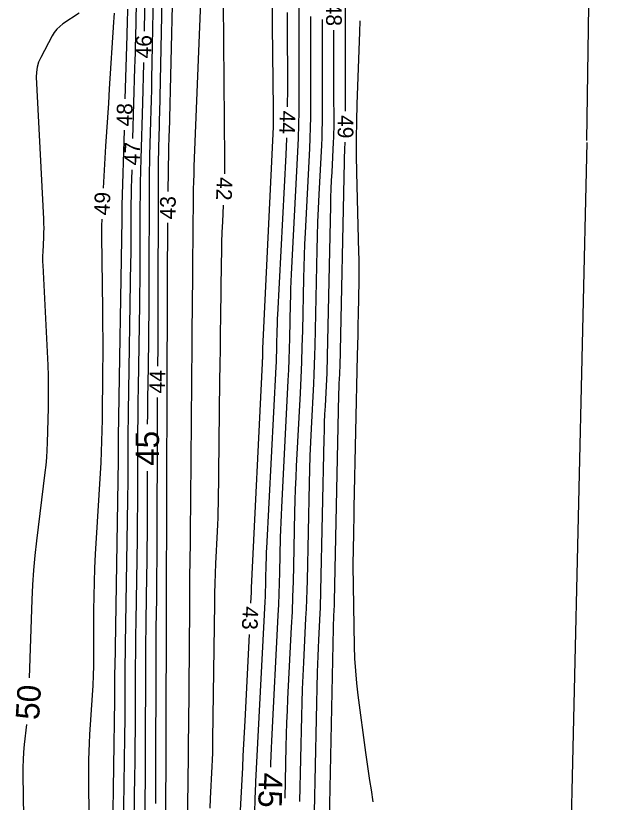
# Model space of a CAD drawing. Extents: x 2384780 to 2405861, y 547869 to 573706.
# Drawn here: x 2395679.2 to 2395754.1, y 552743.8 to 552844.3 of the extents above; entities that cross this region are included whole.
import ezdxf

# ---------------------------------------------------------------- set-up
doc = ezdxf.new("R2010")
doc.units = 0
for name, color, linetype in [('Old_Level_60', 7, 'Continuous'), ('Old_Level_61', 7, 'Continuous'), ('Prop Buffer Zone 1', 7, 'Continuous')]:
    doc.layers.add(name, color=color, linetype=linetype)

msp = doc.modelspace()

# ---------------------------------------------------------------- linework, layer by layer
at = {"layer": 'Old_Level_60'}
for points in [[(2395704.08475, 552879.754), (2395704.076, 552879.41275), (2395704.067, 552879.08775), (2395704.057, 552878.763), (2395704.0455, 552878.43825), (2395704.033, 552878.1135), (2395703.065, 552854.36725), (2395703.029, 552853.44025), (2395702.99675, 552852.513), (2395702.96825, 552851.5855), (2395702.94325, 552850.658), (2395702.868, 552847.628), (2395702.8505, 552846.97875), (2395702.831, 552846.3295), (2395702.809, 552845.6805), (2395702.78475, 552845.03125), (2395702.0015, 552825.02625), (2395701.967, 552824.05675), (2395701.93925, 552823.087), (2395701.9185, 552822.11725), (2395701.90475, 552821.147)], [(2395699.48675, 552856.5065), (2395698.81225, 552829.383), (2395698.80625, 552829.155), (2395698.79925, 552828.92675), (2395698.7915, 552828.6985), (2395698.783, 552828.4705), (2395698.754, 552827.7255), (2395698.74825, 552827.56575), (2395698.74375, 552827.40625), (2395698.74025, 552827.2465), (2395698.738, 552827.08675), (2395698.6815, 552821.85075)], [(2395721.3785, 552832.11925), (2395721.3655, 552856.13525)], [(2395698.04925, 552854.71725), (2395697.58675, 552831.803), (2395697.573, 552831.1555), (2395697.55775, 552830.50825), (2395697.54125, 552829.861), (2395697.52325, 552829.21375), (2395697.46225, 552827.09975), (2395697.45075, 552826.64675), (2395697.44225, 552826.1935), (2395697.43675, 552825.7405), (2395697.43425, 552825.28725), (2395697.39125, 552803.846), (2395697.38775, 552802.94975), (2395697.381, 552802.05325), (2395697.37125, 552801.157), (2395697.358, 552800.26075), (2395697.34575, 552799.5035)], [(2395695.727, 552847.75925), (2395695.6175, 552842.33775)], [(2395694.5985, 552845.8945), (2395694.50875, 552841.44625), (2395694.4885, 552840.493), (2395694.46625, 552839.53975), (2395694.44175, 552838.58675), (2395694.41525, 552837.63375), (2395694.15525, 552828.611)], [(2395705.94875, 552824.1), (2395705.95925, 552824.95325), (2395705.9575, 552825.868), (2395705.7765, 552845.99825)], [(2395691.809, 552844.64975), (2395691.77175, 552844.069), (2395691.734, 552843.488), (2395691.177, 552834.938), (2395691.05825, 552833.106), (2395690.9415, 552831.2735), (2395690.826, 552829.44125), (2395690.71225, 552827.60875), (2395690.38375, 552822.2765)], [(2395693.49275, 552845.156), (2395693.456, 552843.332), (2395693.44775, 552842.941), (2395693.4385, 552842.55025), (2395693.4285, 552842.1595), (2395693.41775, 552841.7685), (2395693.184, 552833.66125)], [(2395709.27775, 552769.20925), (2395709.34825, 552770.6305), (2395709.35075, 552770.68625), (2395709.35275, 552770.74225), (2395709.35425, 552770.798), (2395709.355, 552770.85375), (2395709.3575, 552771.03625), (2395709.358, 552771.07525), (2395709.35925, 552771.11425), (2395709.3605, 552771.15325), (2395709.36225, 552771.19225), (2395710.76675, 552799.913), (2395710.77275, 552800.04875), (2395710.7775, 552800.18425), (2395710.781, 552800.32), (2395710.7835, 552800.45575), (2395710.7895, 552800.9185), (2395710.79075, 552801.00375), (2395710.79175, 552801.08925), (2395710.793, 552801.17475), (2395710.794, 552801.26025), (2395710.79775, 552801.5395), (2395710.79875, 552801.59925), (2395710.80025, 552801.659), (2395710.8025, 552801.71875), (2395710.805, 552801.7785), (2395712.16075, 552830.11175), (2395712.17, 552830.337), (2395712.176, 552830.5625), (2395712.17875, 552830.78775), (2395712.17825, 552831.01325), (2395712.17175, 552831.75), (2395712.17025, 552831.90775), (2395712.16875, 552832.06575), (2395712.16725, 552832.2235), (2395712.1655, 552832.38125), (2395712.05225, 552843.007), (2395712.028, 552845.28375)], [(2395713.97175, 552832.678), (2395713.974, 552832.7995), (2395713.9845, 552834.899), (2395713.96975, 552843.46725), (2395713.96875, 552844.083), (2395713.968, 552844.6985)], [(2395713.6505, 552744.27725), (2395713.78975, 552750.90725), (2395713.82775, 552752.428), (2395713.877, 552753.9485), (2395713.93775, 552755.46825), (2395714.01025, 552756.988), (2395714.4805, 552766.1275), (2395714.574, 552768.08625), (2395714.6525, 552770.0455), (2395714.71625, 552772.00525), (2395714.76525, 552773.96575), (2395714.911, 552780.84825), (2395714.94775, 552782.32275), (2395714.996, 552783.797), (2395715.055, 552785.27075), (2395715.1255, 552786.74425), (2395715.60525, 552796.043), (2395715.7005, 552798.036), (2395715.78075, 552800.02925), (2395715.84575, 552802.02325), (2395715.896, 552804.01775), (2395716.03975, 552810.75775), (2395716.076, 552812.20175), (2395716.12325, 552813.6455), (2395716.1815, 552815.08875), (2395716.2505, 552816.53175), (2395716.80875, 552827.327), (2395716.86925, 552828.66975), (2395716.91175, 552830.01275), (2395716.9365, 552831.356), (2395716.943, 552832.7), (2395716.9355, 552837.09075), (2395716.934, 552838.03175), (2395716.933, 552838.9725), (2395716.932, 552839.9135), (2395716.93125, 552840.85425), (2395716.9295, 552844.208)], [(2395715.547, 552743.85825), (2395715.77625, 552754.7555), (2395715.819, 552756.48), (2395715.875, 552758.20375), (2395715.944, 552759.92725), (2395716.026, 552761.65025), (2395716.31575, 552767.2775), (2395716.37325, 552768.48375), (2395716.4215, 552769.69), (2395716.46075, 552770.89675), (2395716.491, 552772.10375), (2395716.75475, 552784.563), (2395716.7985, 552786.30825), (2395716.85525, 552788.05325), (2395716.92525, 552789.7975), (2395717.00875, 552791.5415), (2395717.3025, 552797.23775), (2395717.361, 552798.4585), (2395717.41, 552799.6795), (2395717.45, 552800.901), (2395717.4805, 552802.12275), (2395717.742, 552814.37025), (2395717.78625, 552816.1365), (2395717.844, 552817.9025), (2395717.91525, 552819.668), (2395717.99975, 552821.43275), (2395718.32575, 552827.738), (2395718.36925, 552828.70325), (2395718.4, 552829.66875), (2395718.4175, 552830.6345), (2395718.4225, 552831.6005), (2395718.417, 552834.757), (2395718.416, 552835.43325), (2395718.415, 552836.1095), (2395718.4145, 552836.786), (2395718.414, 552837.46225), (2395718.4105, 552843.804)], [(2395717.42375, 552742.495), (2395717.80025, 552760.39575), (2395717.82575, 552761.42775), (2395717.85925, 552762.45975), (2395717.9005, 552763.49125), (2395717.94975, 552764.5225), (2395718.123, 552767.89075), (2395718.1575, 552768.61275), (2395718.1865, 552769.33475), (2395718.21, 552770.057), (2395718.228, 552770.7795), (2395718.6395, 552790.2025), (2395718.66575, 552791.25625), (2395718.7, 552792.31), (2395718.74225, 552793.36325), (2395718.79275, 552794.41625), (2395718.97, 552797.8555), (2395719.00525, 552798.5925), (2395719.035, 552799.33), (2395719.059, 552800.0675), (2395719.07775, 552800.805), (2395719.48725, 552820.00925), (2395719.5145, 552821.08475), (2395719.5495, 552822.16), (2395719.593, 552823.235), (2395719.6445, 552824.30975), (2395719.843, 552828.149), (2395719.8695, 552828.73675), (2395719.888, 552829.32475), (2395719.89875, 552829.91275), (2395719.90175, 552830.501), (2395719.8985, 552832.423), (2395719.89775, 552832.83475), (2395719.89725, 552833.24675), (2395719.89675, 552833.6585), (2395719.8965, 552834.07025), (2395719.892, 552842.45425)], [(2395695.53525, 552838.3385), (2395695.5325, 552838.21375), (2395695.493, 552836.5295), (2395695.45, 552834.84525), (2395695.40325, 552833.161), (2395695.197, 552826.0035), (2395695.158, 552824.4695), (2395695.129, 552822.9355), (2395695.1105, 552821.4015), (2395695.10225, 552819.86725), (2395695.08875, 552813.1505), (2395695.08325, 552811.71125), (2395695.07275, 552810.272), (2395695.05675, 552808.83275), (2395695.03575, 552807.3935), (2395694.86275, 552796.849), (2395694.8345, 552794.92075), (2395694.813, 552792.99225), (2395694.79825, 552791.06375), (2395694.79025, 552789.135), (2395694.7755, 552782.83475), (2395694.77, 552781.48475), (2395694.75975, 552780.13475), (2395694.74525, 552778.78475), (2395694.72575, 552777.435), (2395694.55775, 552766.95275), (2395694.52975, 552764.99825), (2395694.50825, 552763.0435), (2395694.49325, 552761.08875), (2395694.48475, 552759.134), (2395694.46775, 552752.748), (2395694.46175, 552751.37975), (2395694.4515, 552750.01125), (2395694.43675, 552748.643), (2395694.4175, 552747.27475), (2395694.2775, 552738.34975)], [(2395693.06875, 552829.66275), (2395692.79125, 552820.03425), (2395692.78675, 552819.85625), (2395692.78325, 552819.67825), (2395692.78125, 552819.5), (2395692.78025, 552819.32175), (2395692.779, 552818.73975), (2395692.7785, 552818.615), (2395692.7775, 552818.4905), (2395692.77625, 552818.36575), (2395692.7745, 552818.241), (2395692.319, 552790.49725), (2395692.31475, 552790.202), (2395692.3115, 552789.90675), (2395692.30925, 552789.6115), (2395692.308, 552789.31625), (2395692.30575, 552788.352), (2395692.30475, 552788.14525), (2395692.30325, 552787.93875), (2395692.301, 552787.732), (2395692.298, 552787.52525), (2395691.8715, 552760.915), (2395691.86575, 552760.514), (2395691.86125, 552760.11325), (2395691.85825, 552759.71225), (2395691.8565, 552759.3115), (2395691.853, 552758.00175), (2395691.85175, 552757.72125), (2395691.84975, 552757.4405), (2395691.84675, 552757.16), (2395691.84275, 552756.8795), (2395691.4415, 552731.294)], [(2395709.7955, 552742.1785), (2395709.8435, 552744.46025), (2395709.8555, 552744.94925), (2395709.8715, 552745.438), (2395709.891, 552745.9265), (2395709.91425, 552746.415), (2395711.097, 552769.39675), (2395711.1295, 552770.0755), (2395711.15675, 552770.75475), (2395711.17875, 552771.434), (2395711.19575, 552772.11375), (2395711.24275, 552774.33375), (2395711.25475, 552774.8095), (2395711.27025, 552775.285), (2395711.28925, 552775.76025), (2395711.312, 552776.2355), (2395712.50725, 552799.407), (2395712.539, 552800.067), (2395712.5655, 552800.72725), (2395712.587, 552801.38775), (2395712.60375, 552802.0485), (2395712.64975, 552804.207), (2395712.66125, 552804.6695), (2395712.6765, 552805.13175), (2395712.695, 552805.594), (2395712.71725, 552806.056), (2395713.77475, 552826.505), (2395713.869, 552828.6025), (2395713.8715, 552828.67925)], [(2395719.26475, 552739.4225), (2395719.82425, 552766.036), (2395719.83275, 552766.37575), (2395719.84375, 552766.7155), (2395719.85725, 552767.05525), (2395719.8735, 552767.39475), (2395719.9305, 552768.504), (2395719.942, 552768.74175), (2395719.9515, 552768.9795), (2395719.95925, 552769.21725), (2395719.965, 552769.45525), (2395720.524, 552795.842), (2395720.533, 552796.20425), (2395720.54475, 552796.5665), (2395720.5595, 552796.92875), (2395720.57675, 552797.29075), (2395720.63775, 552798.47325), (2395720.64975, 552798.72675), (2395720.66, 552798.98025), (2395720.66825, 552799.23375), (2395720.67475, 552799.4875), (2395721.23275, 552825.648), (2395721.2425, 552826.033), (2395721.255, 552826.4175), (2395721.2705, 552826.802), (2395721.289, 552827.1865), (2395721.33725, 552828.12025)], [(2395694.04, 552824.61275), (2395694.0045, 552823.384), (2395693.97825, 552822.3455), (2395693.95875, 552821.30675), (2395693.946, 552820.268), (2395693.9405, 552819.22925), (2395693.93375, 552815.8355), (2395693.931, 552815.10825), (2395693.9255, 552814.38125), (2395693.9175, 552813.654), (2395693.907, 552812.92675), (2395693.59075, 552793.67325), (2395693.5745, 552792.56125), (2395693.56225, 552791.4495), (2395693.55375, 552790.3375), (2395693.549, 552789.22575), (2395693.5405, 552785.5935), (2395693.5375, 552784.815), (2395693.5315, 552784.03675), (2395693.523, 552783.2585), (2395693.512, 552782.48025), (2395693.21475, 552763.93375), (2395693.19775, 552762.756), (2395693.18475, 552761.57825), (2395693.17575, 552760.4005), (2395693.17075, 552759.22275), (2395693.16025, 552755.375), (2395693.15675, 552754.5505), (2395693.1505, 552753.726), (2395693.14175, 552752.9015), (2395693.13, 552752.077), (2395692.84925, 552734.1705)], [(2395701.90475, 552821.147), (2395701.85575, 552816.61975), (2395701.84125, 552815.234), (2395701.8275, 552813.848), (2395701.81425, 552812.462), (2395701.802, 552811.076), (2395701.7395, 552803.799), (2395701.72625, 552802.2395), (2395701.71275, 552800.68), (2395701.69925, 552799.12075), (2395701.686, 552797.56125), (2395701.55625, 552782.47925), (2395701.544, 552781.1065), (2395701.531, 552779.7335), (2395701.517, 552778.36075), (2395701.502, 552776.988), (2395701.452, 552772.50325), (2395701.4415, 552771.54225), (2395701.43175, 552770.58125), (2395701.42275, 552769.62025), (2395701.414, 552768.65925), (2395701.28225, 552753.27375), (2395701.26925, 552751.79475), (2395701.255, 552750.31575), (2395701.2395, 552748.83675), (2395701.22325, 552747.35775), (2395701.16775, 552742.5265)], [(2395704.06375, 552743.01025), (2395704.11975, 552744.25525), (2395704.32125, 552748.321), (2395704.3605, 552749.19225), (2395704.39175, 552750.06375), (2395704.41475, 552750.93575), (2395704.43, 552751.80775), (2395704.65225, 552769.233), (2395704.674, 552770.4915), (2395704.70725, 552771.74975), (2395704.75175, 552773.00775), (2395704.8075, 552774.26525), (2395705.00825, 552778.3725), (2395705.0475, 552779.25275), (2395705.07875, 552780.13325), (2395705.102, 552781.014), (2395705.1175, 552781.895), (2395705.32475, 552797.6555), (2395705.35175, 552799.69525), (2395705.3785, 552801.735), (2395705.40525, 552803.7745), (2395705.432, 552805.81425), (2395705.523, 552812.71825), (2395705.54575, 552814.02525), (2395705.58, 552815.332), (2395705.6255, 552816.63825), (2395705.68225, 552817.94425), (2395705.7855, 552820.1035)], [(2395690.20975, 552818.28075), (2395690.19725, 552817.466), (2395690.201, 552816.14125), (2395690.3145, 552806.789), (2395690.33275, 552804.8425), (2395690.3405, 552802.896), (2395690.33775, 552800.94925), (2395690.3245, 552799.00275), (2395690.2635, 552792.64375), (2395690.24225, 552791.28125), (2395690.20425, 552789.9195), (2395690.14975, 552788.55825), (2395690.0785, 552787.1975), (2395689.39425, 552775.48775), (2395689.3025, 552773.698), (2395689.23625, 552771.9075), (2395689.1955, 552770.11625), (2395689.1805, 552768.32425), (2395689.17275, 552762.46925), (2395689.16075, 552761.215), (2395689.1275, 552759.9615), (2395689.0735, 552758.70875), (2395688.99825, 552757.4565), (2395688.6535, 552752.41725), (2395688.58975, 552751.337), (2395688.54625, 552750.25625), (2395688.523, 552749.17475), (2395688.51975, 552748.09275), (2395688.5695, 552740.26675)], [(2395698.63825, 552817.851), (2395698.6095, 552815.17675), (2395698.59025, 552813.1885), (2395698.57525, 552811.2), (2395698.56475, 552809.21175), (2395698.5585, 552807.22325), (2395698.54, 552798.041), (2395698.53975, 552797.9925), (2395698.5395, 552797.944), (2395698.539, 552797.8955), (2395698.53825, 552797.847), (2395698.5355, 552797.6885), (2395698.535, 552797.6545), (2395698.53475, 552797.62075), (2395698.5345, 552797.58675), (2395698.53425, 552797.55275), (2395698.4665, 552768.72575), (2395698.46575, 552768.57725), (2395698.46475, 552768.42875), (2395698.463, 552768.2805), (2395698.461, 552768.132), (2395698.45325, 552767.647), (2395698.45175, 552767.543), (2395698.4505, 552767.439), (2395698.44975, 552767.33525), (2395698.44925, 552767.23125), (2395698.375, 552739.345)], [(2395697.2895, 552795.504), (2395697.289, 552795.45025), (2395697.2865, 552794.823), (2395697.238, 552774.238), (2395697.234, 552773.2845), (2395697.227, 552772.331), (2395697.2165, 552771.37725), (2395697.203, 552770.42375), (2395697.153, 552767.30875), (2395697.1435, 552766.6415), (2395697.136, 552765.974), (2395697.131, 552765.30625), (2395697.128, 552764.63875), (2395697.0745, 552744.59275), (2395697.07025, 552743.58725)], [(2395707.8695, 552741.19125), (2395708.22975, 552748.19), (2395708.3065, 552749.68975), (2395708.38275, 552751.1895), (2395708.45825, 552752.68925), (2395708.533, 552754.189), (2395709.0795, 552765.214)]]:
    msp.add_lwpolyline(points, dxfattribs=at)
at = {"layer": 'Old_Level_61'}
for points in [[(2395696.8895, 552851.301), (2395696.58475, 552836.2055), (2395696.556, 552834.86225), (2395696.52475, 552833.519), (2395696.49025, 552832.17575), (2395696.453, 552830.8325), (2395696.3265, 552826.445), (2395696.3025, 552825.505), (2395696.285, 552824.5645), (2395696.2735, 552823.62425), (2395696.2685, 552822.68375), (2395696.24225, 552809.65125), (2395696.23575, 552807.907), (2395696.22275, 552806.16275), (2395696.2035, 552804.4185), (2395696.178, 552802.67425), (2395696.0845, 552796.97675), (2395696.0665, 552795.756), (2395696.053, 552794.535), (2395696.04375, 552793.314), (2395696.03875, 552792.093), (2395696.03875, 552792.0815)], [(2395711.83, 552748.23425), (2395711.84225, 552748.72), (2395711.87375, 552749.69325), (2395711.91275, 552750.66625), (2395711.959, 552751.639), (2395712.7835, 552767.65975), (2395712.849, 552769.02975), (2395712.90375, 552770.40025), (2395712.9485, 552771.771), (2395712.98275, 552773.142), (2395713.0775, 552777.62175), (2395713.1015, 552778.5815), (2395713.13275, 552779.541), (2395713.17125, 552780.50025), (2395713.21725, 552781.45925), (2395714.05375, 552797.677), (2395714.11825, 552799.0275), (2395714.17275, 552800.37825), (2395714.21675, 552801.7295), (2395714.25075, 552803.081), (2395714.345, 552807.49675), (2395714.36875, 552808.44275), (2395714.39975, 552809.38875), (2395714.43775, 552810.33425), (2395714.48325, 552811.2795), (2395715.29175, 552826.916), (2395715.36925, 552828.636), (2395715.42375, 552830.35675), (2395715.45525, 552832.07775), (2395715.46375, 552833.7995), (2395715.45425, 552839.42475), (2395715.45225, 552840.63025), (2395715.45075, 552841.8355), (2395715.4495, 552843.041), (2395715.44875, 552844.2465), (2395715.44675, 552848.15025)], [(2395687.3125, 552844.62375), (2395685.2565, 552843.249), (2395684.84, 552842.93275), (2395684.4715, 552842.573), (2395684.151, 552842.17), (2395683.87875, 552841.7235), (2395682.414, 552838.9615), (2395682.1435, 552838.36), (2395681.96, 552837.73925), (2395681.8635, 552837.09925), (2395681.85375, 552836.43975), (2395682.76775, 552818.339), (2395682.79025, 552817.752), (2395682.79825, 552817.16475), (2395682.7915, 552816.57775), (2395682.7705, 552815.9905), (2395682.678, 552814.0725), (2395682.66325, 552813.6615), (2395682.65825, 552813.2505), (2395682.6635, 552812.8395), (2395682.6785, 552812.4285), (2395683.304, 552799.617), (2395683.3575, 552798.25575), (2395683.38475, 552796.8945), (2395683.38575, 552795.53275), (2395683.3605, 552794.17075), (2395683.23525, 552789.721), (2395683.1975, 552788.7685), (2395683.1375, 552787.8175), (2395683.05525, 552786.868), (2395682.95125, 552785.92025), (2395681.88725, 552777.17575), (2395681.67975, 552775.30025), (2395681.51225, 552773.42175), (2395681.3855, 552771.54), (2395681.29925, 552769.655), (2395680.95, 552759.6805)], [(2395724.91275, 552743.819), (2395724.677, 552745.3405), (2395724.494, 552746.541), (2395724.31725, 552747.7425), (2395724.1465, 552748.94475), (2395723.982, 552750.148), (2395723.00525, 552757.435), (2395722.8185, 552758.99825), (2395722.677, 552760.56475), (2395722.58075, 552762.135), (2395722.5295, 552763.7085), (2395722.3425, 552774.049), (2395722.34225, 552774.064), (2395722.34225, 552774.07925), (2395722.34225, 552774.09425), (2395722.3425, 552774.1095), (2395722.34375, 552774.159), (2395722.344, 552774.1695), (2395722.344, 552774.18025), (2395722.34425, 552774.19075), (2395722.3445, 552774.2015), (2395722.42275, 552778.09775), (2395722.4395, 552778.93275), (2395722.45675, 552779.76775), (2395722.4745, 552780.6025), (2395722.49225, 552781.4375), (2395722.912, 552800.8795), (2395722.94, 552802.1915), (2395722.9675, 552803.50375), (2395722.9945, 552804.81575), (2395723.021, 552806.12775), (2395723.10675, 552810.414), (2395723.1195, 552811.3325), (2395723.12175, 552812.251), (2395723.113, 552813.16925), (2395723.0935, 552814.0875), (2395722.81725, 552824.26825), (2395722.776, 552826.4495), (2395722.77, 552828.63075), (2395722.79975, 552830.812), (2395722.865, 552832.99275), (2395723.21575, 552842.20425), (2395723.25975, 552843.6415)], [(2395696.0245, 552786.0815), (2395696.0095, 552779.7505), (2395696.0025, 552777.9915), (2395695.98925, 552776.233), (2395695.97, 552774.47425), (2395695.945, 552772.7155), (2395695.85275, 552766.97075), (2395695.83525, 552765.73975), (2395695.8215, 552764.50875), (2395695.81225, 552763.2775), (2395695.80675, 552762.0465), (2395695.77425, 552749.8405), (2395695.76675, 552748.0685), (2395695.75325, 552746.29675), (2395695.73425, 552744.525), (2395695.70925, 552742.75325)], [(2395680.5805, 552753.69525), (2395680.30925, 552751.149), (2395680.2205, 552750.17775), (2395680.161, 552749.205), (2395680.13075, 552748.23125), (2395680.13, 552747.25575), (2395680.2815, 552736.508)]]:
    msp.add_lwpolyline(points, dxfattribs=at)
at = {"layer": 'Prop Buffer Zone 1'}
for points in [[(2395752.2015, 552828.33775), (2395754.05625, 552951.6575)], [(2395752.197, 552828.0955), (2395748.875, 552684.434), (2395751.7979, 552582.93974)]]:
    msp.add_lwpolyline(points, dxfattribs=at)

# ---------------------------------------------------------------- texts
at = {"layer": 'Old_Level_60'}
for s, rotation, p in [('48', 270.0309306, (2395718.89025, 552845.9575)), ('46', 88.8195306, (2395696.5465, 552838.8375)), ('48', 88.348875, (2395694.0825, 552830.13)), ('44', 268.5643833, (2395712.97225, 552832.183)), ('49', 269.4103944, (2395720.395, 552831.60975)), ('47', 88.348875, (2395695.056, 552825.15075)), ('42', 267.6637056, (2395704.946, 552823.70725)), ('49', 87.5079639, (2395691.206, 552818.7575)), ('43', 89.3816861, (2395699.64275, 552818.25775)), ('44', 89.1949583, (2395698.292, 552796.00975)), ('43', 267.1612778, (2395708.25825, 552768.84175))]:
    msp.add_text(s, height=2, rotation=rotation, dxfattribs=at).set_placement(p)
at = {"layer": 'Old_Level_61'}
for s, rotation, p in [('45', 89.8649917, (2395697.52625, 552786.775)), ('50', 86.469, (2395682.1965, 552754.2325)), ('45', 268.7428028, (2395710.316, 552747.57025))]:
    msp.add_text(s, height=3, rotation=rotation, dxfattribs=at).set_placement(p)

doc.saveas('drawing.dxf')
